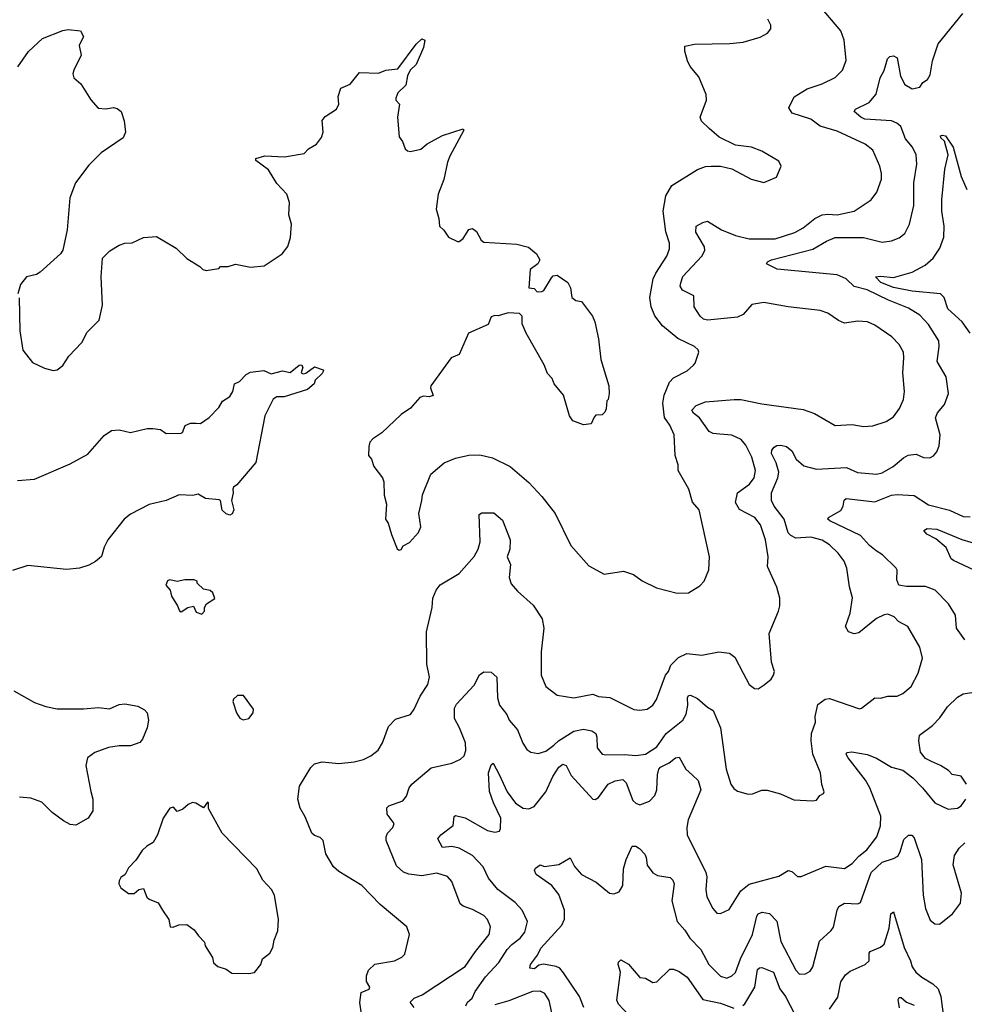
# Model space of a CAD drawing. Extents: x 1933546 to 2138868, y 524910 to 667279.
# Tile 361 of 466: x 2039426 to 2044452, y 642993 to 648234. Entities that reach past the tile are written whole.
import ezdxf

# ---------------------------------------------------------------- set-up
doc = ezdxf.new("R2010")
doc.units = 0

msp = doc.modelspace()

# ---------------------------------------------------------------- linework, layer by layer
at = {"layer": '0CON10XD'}
for points in [[(2041475, 643260), (2041500, 643365), (2041486.7, 643405), (2041343.8, 643525), (2041246.2, 643625), (2041125, 643700.6), (2041095.4, 643725.4), (2041055.7, 643795), (2041041.2, 643865), (2041025, 643881.2), (2040995, 643891.9), (2040980, 643905), (2040945, 643991.4), (2040917.7, 644037.7), (2040906.1, 644085), (2040915.8, 644154.2), (2040975.8, 644254.2), (2040995, 644273.3), (2041035, 644284.3), (2041125, 644275.6), (2041205, 644284.5), (2041255, 644296.7), (2041294.5, 644315.5), (2041333.2, 644346.8), (2041355.7, 644385), (2041387.6, 644472.4), (2041425, 644511.4), (2041505, 644536.7), (2041525.5, 644564.5), (2041556.3, 644633.7), (2041597.5, 644695), (2041607.1, 644735), (2041593.2, 644803.2), (2041591.2, 644975), (2041620.5, 645105), (2041624.6, 645155), (2041642.7, 645197.3), (2041663.8, 645226.2), (2041765, 645285.6), (2041844, 645376), (2041865.5, 645415), (2041875.6, 645455.6), (2041870.5, 645599.5), (2041885, 645608.8), (2041949.1, 645609.1), (2041995, 645570), (2042035.6, 645465), (2042034.4, 645415), (2042020.6, 645375), (2042037.5, 645335), (2042030.8, 645265), (2042041.4, 645231.4), (2042075, 645192), (2042157.4, 645117.4), (2042205.7, 645045), (2042215.6, 644995), (2042201.3, 644868.7), (2042200, 644745), (2042225.7, 644685.7), (2042285, 644638), (2042375, 644624), (2042475, 644644.2), (2042505, 644632.5), (2042565.5, 644625.5), (2042692.9, 644562.9), (2042725, 644558.1), (2042765, 644564.2), (2042794, 644585), (2042815, 644616.2), (2042861.2, 644745), (2042877.5, 644765), (2042890.8, 644799.1), (2042931.3, 644838.7), (2042975, 644860.9), (2043055, 644851.9), (2043145, 644869.4), (2043202.2, 644862.2), (2043230.6, 644840.6), (2043276, 644755), (2043306.7, 644695), (2043336.4, 644673.6), (2043355, 644673.3), (2043386.1, 644693.9), (2043425, 644723.3), (2043436.2, 644745), (2043441.2, 644765), (2043426.1, 644813.9), (2043413, 644967), (2043462.9, 645085), (2043470, 645115), (2043470, 645155), (2043455, 645213.3), (2043404.3, 645324.3), (2043407.5, 645375), (2043394.6, 645465), (2043368.2, 645545), (2043337.1, 645585), (2043255, 645626.9), (2043235, 645663.3), (2043245, 645715.6), (2043308.5, 645761.5), (2043333.8, 645795), (2043341.1, 645835), (2043320.6, 645905), (2043289.9, 645969.9), (2043265, 646000), (2043215, 646022), (2043151.3, 646028.7), (2043115, 646031.8), (2043095, 646041.9), (2043042.2, 646115), (2043010.2, 646140.2), (2043002.5, 646155), (2043025, 646180), (2043075, 646200.8), (2043226.8, 646213.2), (2043262.6, 646212.6), (2043375, 646189.6), (2043595, 646159.2), (2043655, 646138.2), (2043765, 646074.3), (2043855, 646080), (2043915, 646069.4), (2043965, 646072.2), (2044036.2, 646095), (2044075, 646120), (2044107.1, 646165), (2044127.5, 646212.5), (2044134.4, 646255), (2044124.6, 646355), (2044130.8, 646435), (2044127.5, 646465), (2044105.6, 646505), (2044065.8, 646545), (2043975, 646608.6), (2043937.5, 646625), (2043885, 646629.4), (2043815, 646618.9), (2043782.2, 646632.2), (2043725, 646671.4), (2043685, 646685.7), (2043515, 646705.6), (2043385, 646729.4), (2043322.2, 646717.8), (2043274.7, 646665.3), (2043245, 646650.5), (2043085, 646635.4), (2043065, 646639.2), (2043046.7, 646655), (2043013.8, 646705), (2043013.6, 646763.6), (2042952, 646795), (2042940.8, 646815), (2042942.9, 646832.9), (2042955, 646866.7), (2043055.3, 646974.7), (2043071.4, 647005), (2043069.2, 647025), (2043023.1, 647103.1), (2043025.7, 647134.3), (2043060, 647155), (2043085, 647160.8), (2043160, 647115), (2043235, 647085.4), (2043307.7, 647067.7), (2043445, 647067.2), (2043549.4, 647100.6), (2043595, 647126.5), (2043657.1, 647175), (2043695, 647194.6), (2043725, 647198.7), (2043775.3, 647194.7), (2043865, 647215.5), (2043956, 647275), (2043987.1, 647315), (2044011.5, 647385), (2044010.9, 647415), (2044002.7, 647455), (2043965, 647538.6), (2043925, 647571.1), (2043775, 647640), (2043685, 647666.5), (2043635, 647704.5), (2043535.8, 647735.8), (2043517.8, 647765), (2043546.3, 647823.6), (2043615, 647865.5), (2043695, 647892.2), (2043765, 647926.7), (2043803.1, 647965), (2043823.2, 648016.8), (2043813.3, 648125), (2043794.4, 648175), (2043685, 648304.4)], [(2039423.6, 646753.6), (2039427, 646577), (2039442.5, 646475), (2039495, 646410), (2039558.3, 646378.3), (2039605, 646367.5), (2039625, 646370), (2039656.4, 646393.6), (2039687, 646443), (2039757.5, 646515), (2039785, 646570), (2039850, 646635), (2039866.7, 646715), (2039860, 646865), (2039867.5, 646965), (2039905.9, 647004.1), (2039956.1, 647033.9), (2039985, 647043.8), (2040023.9, 647046.1), (2040085, 647073.8), (2040155, 647080), (2040258.3, 647018.3), (2040315, 646962.5), (2040385, 646920), (2040400, 646905), (2040418.3, 646898.3), (2040485, 646910), (2040495, 646920), (2040535, 646920), (2040575, 646932.5), (2040655, 646916.7), (2040726.2, 646923.8), (2040823, 646987), (2040853.6, 647026.4), (2040866.7, 647075), (2040872.5, 647145), (2040857.5, 647195), (2040861.7, 647261.7), (2040847.5, 647305), (2040795, 647362.5), (2040750, 647435), (2040683.3, 647485), (2040682.5, 647495), (2040731.2, 647508.8), (2040835, 647504.2), (2040939.1, 647520.9), (2040962.7, 647547.3), (2041005, 647571.2), (2041032.7, 647607.3), (2041040.8, 647635), (2041035, 647697.5), (2041051.7, 647718.3), (2041112.3, 647757.7), (2041123.8, 647785), (2041120.8, 647825), (2041135, 647868.8), (2041185, 647890), (2041235, 647953.3), (2041335, 647949.4), (2041374.6, 647965.4), (2041438.5, 647971.5), (2041535, 648104), (2041565, 648132.5), (2041582.5, 648125), (2041574, 648085), (2041536, 647995), (2041504.5, 647965.5), (2041488.8, 647935), (2041481.2, 647885), (2041438, 647845), (2041426.7, 647816.7), (2041427.5, 647805), (2041446.7, 647785), (2041436.7, 647715), (2041445, 647610), (2041462.5, 647585), (2041477, 647547), (2041490, 647535), (2041505, 647532.5), (2041560, 647545), (2041595, 647573.3), (2041675, 647616.7), (2041785, 647652.5), (2041790, 647645), (2041715, 647507.5), (2041702, 647475), (2041683.6, 647383.6), (2041652, 647305), (2041641.2, 647225), (2041656.7, 647175), (2041660, 647135), (2041683, 647113), (2041707, 647077), (2041755, 647053.3), (2041765, 647053.8), (2041785, 647070), (2041815, 647116.7), (2041835, 647123.3), (2041857.3, 647107.3), (2041881.2, 647061.2), (2041895, 647050), (2042070.7, 647039.3), (2042133, 647023), (2042175, 646987.5), (2042193.3, 646955), (2042183.3, 646935), (2042141.4, 646905), (2042135, 646807.5), (2042162.5, 646802.5), (2042180, 646785), (2042205, 646786.7), (2042215, 646792.5), (2042255, 646860), (2042265, 646870), (2042285, 646873.3), (2042342.5, 646835), (2042356.4, 646806.4), (2042363.3, 646755), (2042385, 646738.8), (2042415, 646733.3), (2042473.3, 646655), (2042485.8, 646625.8), (2042506, 646535), (2042518.8, 646425), (2042560, 646285), (2042562.5, 646245), (2042557, 646213), (2042550, 646205), (2042547, 646163), (2042540, 646145), (2042525, 646130), (2042491.7, 646128.3), (2042481.7, 646118.3), (2042467, 646083), (2042425, 646077.5), (2042369.2, 646099.2), (2042351.2, 646125), (2042320, 646235), (2042270, 646295), (2042260, 646325), (2042235, 646350), (2042217, 646397), (2042120, 646565), (2042100, 646615), (2042100, 646655), (2042085, 646670), (2042025, 646673.3), (2041971.7, 646658.3), (2041955, 646660), (2041935, 646652.5), (2041918.3, 646611.7), (2041813.8, 646565), (2041765, 646452.5), (2041722.5, 646435), (2041614.1, 646285.9), (2041611.2, 646275), (2041626, 646234), (2041605, 646226.2), (2041575, 646230), (2041555, 646223.3), (2041505, 646166.7), (2041455, 646133.3), (2041352.5, 646035), (2041305, 646002.5), (2041290, 645985), (2041283, 645963), (2041282.5, 645915), (2041297.5, 645895), (2041310, 645855), (2041356.7, 645795), (2041363.3, 645775), (2041366.1, 645703.9), (2041378, 645655), (2041372.5, 645575), (2041386.7, 645555), (2041403.6, 645493.6), (2041435, 645417.5), (2041445, 645410), (2041455, 645413.3), (2041466.7, 645433.3), (2041499.4, 645450.6), (2041548.8, 645505), (2041560, 645535), (2041550, 645605), (2041566, 645675), (2041570, 645705), (2041613.8, 645815), (2041685, 645876), (2041745, 645900), (2041815, 645916), (2041875, 645917.1), (2041942.1, 645902.1), (2042036.2, 645855), (2042135, 645771.2), (2042205, 645696.9), (2042275.5, 645605), (2042358, 645435), (2042455, 645326.7), (2042535, 645283.3), (2042638.3, 645298.3), (2042691.7, 645281.7), (2042737.3, 645247.3), (2042815, 645210.8), (2042925, 645181.2), (2042985, 645183.3), (2043045, 645221.2), (2043068, 645245), (2043093.3, 645305), (2043096.7, 645375), (2043040.8, 645625), (2043006.4, 645666.4), (2042985.9, 645735.9), (2042930, 645835), (2042928.8, 645865), (2042914.3, 645915), (2042908.9, 646025), (2042885, 646076), (2042857, 646117), (2042847.6, 646192.4), (2042855.6, 646235), (2042883.1, 646305), (2042905, 646326.9), (2042978, 646365), (2043011.2, 646395), (2043020, 646405), (2043038.8, 646465), (2043035, 646476.7), (2043016.2, 646495), (2042927.3, 646537.3), (2042845.3, 646605.3), (2042805, 646658), (2042786.7, 646705), (2042779.1, 646755), (2042796.9, 646855), (2042810.4, 646885), (2042870, 646975), (2042883.3, 647015), (2042882.5, 647045), (2042864.5, 647105), (2042850, 647215), (2042863.3, 647296.7), (2042895, 647351.4), (2043032.8, 647437.2), (2043075, 647451.9), (2043105, 647454.4), (2043155, 647454.3), (2043215, 647440), (2043317.5, 647385), (2043385, 647366.7), (2043452.5, 647395), (2043477.5, 647455), (2043465, 647481.2), (2043375, 647533.3), (2043320, 647555), (2043235, 647566.2), (2043148, 647608), (2043094, 647655), (2043053.8, 647693.8), (2043046.9, 647715), (2043080, 647805), (2043077.8, 647835), (2043039.8, 647929.8), (2042994, 647985), (2042979.2, 648015), (2042964.1, 648065.9), (2042965, 648092.5), (2043015.9, 648104.1), (2043205, 648106.7), (2043275, 648114.3), (2043365, 648140), (2043405, 648162.5), (2043422.5, 648185), (2043422.5, 648205), (2043406.4, 648236.4)], [(2041525, 642976.2), (2041503.3, 643005), (2041525, 643025.6), (2041566.9, 643043.1), (2041797.1, 643195), (2041851.5, 643275), (2041924.3, 643365), (2041931.4, 643405), (2041915.7, 643445), (2041896.1, 643466.1), (2041835, 643498.5), (2041786.2, 643515), (2041768.9, 643528.9), (2041726.2, 643646.2), (2041703.1, 643673.1), (2041645, 643690.8), (2041565, 643677.6), (2041495.8, 643685.7), (2041467.6, 643697.6), (2041430.8, 643730.8), (2041376.2, 643865), (2041375.4, 643885), (2041382.7, 643905), (2041410.8, 643935), (2041418.6, 643955), (2041382.2, 644005), (2041379.3, 644039.3), (2041389.7, 644050.3), (2041465, 644076.9), (2041485, 644101.4), (2041498.8, 644145), (2041512.5, 644165), (2041615, 644251.4), (2041725, 644277.1), (2041771.3, 644298.7), (2041790.8, 644315), (2041799.1, 644345), (2041798.2, 644385), (2041766.5, 644465), (2041738.9, 644515), (2041740.1, 644569.9), (2041749.6, 644590.4), (2041845, 644692.2), (2041872.9, 644747.1), (2041895, 644762.1), (2041935, 644761.8), (2041964.6, 644735), (2041968.1, 644625), (2041978.6, 644585), (2042017.1, 644535), (2042030.6, 644505), (2042074.4, 644455), (2042103.7, 644383.7), (2042125, 644350), (2042145, 644335.8), (2042185, 644328.1), (2042225, 644341.5), (2042268.2, 644371.8), (2042293.6, 644396.4), (2042375, 644446.7), (2042425, 644457), (2042469.4, 644449.4), (2042490.6, 644435), (2042497.3, 644415), (2042498.7, 644358.7), (2042525.6, 644325.6), (2042545, 644320.6), (2042643.8, 644323.8), (2042705, 644318.5), (2042755, 644324.6), (2042815.8, 644364.2), (2042865, 644434.7), (2042954.8, 644505.2), (2042971.7, 644538.3), (2042980.6, 644585), (2042978.5, 644625), (2042983.8, 644636.2), (2042995, 644638.9), (2043031.7, 644621.7), (2043085, 644574.4), (2043115, 644556.7), (2043154.7, 644464.7), (2043185.5, 644245.5), (2043210, 644165), (2043225, 644142), (2043245, 644128), (2043301.7, 644111.7), (2043325, 644113.3), (2043375, 644133.3), (2043403.6, 644133.6), (2043473.9, 644113.9), (2043545, 644081.2), (2043645, 644076.7), (2043665, 644080), (2043682.5, 644105), (2043702.5, 644115), (2043706.7, 644125), (2043693.4, 644163.4), (2043686.9, 644225), (2043645.7, 644325), (2043636.7, 644395), (2043638.9, 644435), (2043660, 644495), (2043658.8, 644525), (2043671.7, 644588.3), (2043711.7, 644618.3), (2043735, 644621.9), (2043895, 644566.2), (2043905, 644568.8), (2043975, 644624.2), (2044005, 644622.9), (2044045, 644634.2), (2044095, 644634.3), (2044125, 644647.5), (2044168.6, 644685), (2044205.6, 644755), (2044229.4, 644835), (2044215.7, 644895), (2044152, 645005), (2044101.1, 645031.1), (2044078.6, 645055), (2044045, 645069.4), (2044025, 645066.7), (2043985, 645046.9), (2043889.8, 644970.2), (2043865, 644965.6), (2043835.5, 644975.5), (2043819.4, 645005), (2043844.3, 645075), (2043857.5, 645157.5), (2043841.2, 645215), (2043827.1, 645315), (2043812.1, 645352.1), (2043781.4, 645395), (2043735, 645438.8), (2043695, 645464.5), (2043635, 645480), (2043555, 645474.6), (2043528.1, 645488.1), (2043515, 645503.1), (2043494, 645575), (2043440.7, 645645), (2043426.4, 645675), (2043426.8, 645715), (2043460.4, 645795), (2043465.3, 645825), (2043451.5, 645875), (2043426.7, 645925), (2043427.1, 645942.9), (2043440.5, 645959.5), (2043455, 645966.7), (2043475, 645970), (2043505, 645962), (2043535, 645938.8), (2043558.1, 645895), (2043598.5, 645858.5), (2043665, 645841.1), (2043825, 645849.6), (2043884, 645824), (2043985, 645814.4), (2044015, 645822.2), (2044074, 645855), (2044127.7, 645902.3), (2044153.1, 645916.9), (2044195, 645920.6), (2044235, 645904.2), (2044267.7, 645902.3), (2044287.7, 645912.3), (2044305.6, 645934.4), (2044318.1, 645965), (2044322.5, 646025), (2044297.7, 646115), (2044308.8, 646141.2), (2044347.1, 646185), (2044366.9, 646245), (2044355, 646333.3), (2044306.9, 646415), (2044318.5, 646495), (2044315.5, 646525), (2044261.9, 646611.9), (2044215, 646661.9), (2044155, 646698.2), (2044048.2, 646741.8), (2043935, 646796.2), (2043865, 646814.6), (2043823.1, 646855), (2043775.3, 646875.3), (2043456.8, 646906.8), (2043400, 646935), (2043404, 646945), (2043426.7, 646955), (2043645, 647012.2), (2043718.1, 647055), (2043765, 647074.1), (2043915, 647074.2), (2044015, 647050.6), (2044065, 647057.1), (2044105, 647071.9), (2044135.6, 647095), (2044159.5, 647145), (2044182.5, 647245), (2044183.2, 647365), (2044198.5, 647465), (2044196.4, 647515), (2044176.7, 647555), (2044139.1, 647599.1), (2044113.6, 647665), (2044093.1, 647683.1), (2044065, 647694.6), (2043922, 647705), (2043901.1, 647715), (2043866, 647745), (2043873, 647757), (2043945, 647792.5), (2043982.9, 647837.1), (2044004.4, 647925), (2044025, 647963.3), (2044043.8, 648026.2), (2044055, 648037.1), (2044075, 648041.4), (2044095, 648031.2), (2044112.4, 647932.4), (2044135, 647888.6), (2044175, 647865.7), (2044215.4, 647874.6), (2044230.8, 647899.2), (2044255.6, 647915), (2044269.8, 647940.2), (2044281.8, 648015), (2044311.8, 648105), (2044444, 648266)], [(2039416.9, 647983.1), (2039473.8, 648065), (2039547.2, 648132.8), (2039655, 648176.5), (2039685, 648180.8), (2039750, 648175), (2039766.2, 648145), (2039742.7, 648097.3), (2039753.8, 648045), (2039714.5, 647965.5), (2039709.1, 647945), (2039713.8, 647925), (2039752, 647892), (2039805, 647806.7), (2039843.6, 647763.6), (2039885, 647760), (2039925, 647766.7), (2039945, 647762), (2039966, 647746), (2039982.3, 647695), (2039989.2, 647635), (2039976.2, 647605), (2039860, 647525), (2039795, 647460), (2039723.3, 647365), (2039693.3, 647285), (2039678.8, 647115), (2039656.4, 647006.4), (2039642.7, 646987.3), (2039535, 646890.8), (2039515, 646877.5), (2039462.5, 646865), (2039431.2, 646825), (2039416.7, 646775)], [(2044344.6, 647135), (2044332.9, 647215), (2044332.5, 647275), (2044347.6, 647437.6), (2044365.6, 647515), (2044347.1, 647587.1), (2044326.2, 647605), (2044324.2, 647615), (2044335, 647619.2), (2044352.5, 647615), (2044392.2, 647555), (2044435, 647398.8), (2044465, 647329.2)], [(2044482.2, 646565), (2044440, 646625), (2044364.8, 646694.8), (2044345.3, 646755.3), (2044325.8, 646775), (2044175, 646789.5), (2044075, 646808.1), (2044008.1, 646835), (2043978.8, 646865), (2044005, 646869.4), (2044075, 646861.5), (2044175, 646889.4), (2044243, 646927), (2044286, 646964), (2044321.4, 647018.6), (2044343.1, 647076.9), (2044344.6, 647135)], [(2039415, 645781.9), (2039505, 645787.8), (2039695, 645869.4), (2039788.7, 645921.3), (2039875, 646020), (2039915, 646047.5), (2039955, 646051.2), (2040015, 646037.5), (2040105, 646058), (2040135, 646057.5), (2040175, 646052), (2040205, 646030.8), (2040285, 646032.5), (2040292.5, 646037.5), (2040305.9, 646074.1), (2040335, 646086.2), (2040365, 646086.2), (2040387.5, 646085), (2040435, 646116.2), (2040485, 646170), (2040505, 646203.8), (2040545, 646229.2), (2040560, 646255), (2040568.8, 646295), (2040595, 646307.5), (2040632, 646345), (2040655, 646358.6), (2040725, 646367.1), (2040765, 646349.2), (2040825, 646364.2), (2040865, 646355.6), (2040912.5, 646395), (2040925, 646397.1), (2040932, 646385), (2040923.8, 646355), (2040935, 646348.8), (2040948.3, 646351.7), (2040995, 646386.7), (2041040.7, 646370.7), (2041043.3, 646365), (2041035, 646350), (2040997.5, 646315), (2040993.8, 646295), (2040958, 646265), (2040832.9, 646227.1), (2040793.8, 646226.2), (2040774.3, 646215), (2040730, 646125), (2040682.6, 645877.4), (2040582, 645758), (2040563.3, 645745), (2040560, 645735), (2040562, 645715), (2040552.9, 645675), (2040566.2, 645625), (2040556.4, 645603.6), (2040545, 645597.5), (2040525, 645603.8), (2040503.2, 645623.2), (2040494, 645674), (2040487.9, 645677.9), (2040414.7, 645684.7), (2040375, 645709.2), (2040348.1, 645701.9), (2040275, 645704.5), (2040205, 645675.6), (2040115, 645654.3), (2040015, 645601.4), (2039982.9, 645575), (2039895.8, 645465), (2039875, 645426.7), (2039862.4, 645377.6), (2039829.7, 645350.3), (2039795, 645331.4), (2039745, 645314.3), (2039675, 645307.1), (2039468.8, 645328.8), (2039387.3, 645302.7)], [(2044455, 644934), (2044410.4, 644995), (2044405.6, 645065), (2044367.8, 645125), (2044297.5, 645197.5), (2044245, 645217.3), (2044145, 645216.7), (2044102.9, 645225), (2044092.8, 645252.8), (2044094.5, 645304.5), (2044089.4, 645315), (2044016.2, 645386.2), (2043982.3, 645407.7), (2043947.1, 645435), (2043898.8, 645488.8), (2043736.8, 645566.8), (2043726.2, 645575), (2043730, 645585), (2043795, 645621.2), (2043808, 645645), (2043812.9, 645677.1), (2043822.5, 645685), (2043975, 645666.9), (2044065, 645702.8), (2044095, 645706.9), (2044185, 645700.9), (2044261, 645651), (2044373.1, 645623.1), (2044445, 645588.9), (2044482.1, 645587.9)], [(2044503.6, 645303.6), (2044393.8, 645355), (2044382, 645365), (2044355.7, 645425), (2044300.2, 645470.2), (2044252.5, 645495), (2044236.2, 645515), (2044254.5, 645525.5), (2044305, 645522.3), (2044437.8, 645467.8), (2044535, 645438.4)], [(2040395, 645070), (2040410, 645085), (2040410, 645105), (2040420, 645125), (2040465, 645152.5), (2040453.9, 645183.9), (2040440, 645195), (2040405, 645202.5), (2040370, 645235), (2040370, 645245), (2040355, 645252.5), (2040305, 645252.5), (2040265, 645243.3), (2040225, 645253.3), (2040212.3, 645247.7), (2040203.8, 645225), (2040227.7, 645197.7), (2040233.3, 645165), (2040266.7, 645115), (2040277, 645087), (2040285, 645082.5), (2040320, 645105), (2040351.7, 645111.7), (2040365, 645080), (2040395, 645070)], [(2039395, 644662), (2039505, 644600), (2039565, 644578.8), (2039625, 644566.2), (2039765, 644565.8), (2039845, 644572.5), (2039905, 644566.7), (2039955, 644588.8), (2039985, 644592.5), (2040055, 644580.8), (2040090.7, 644560.7), (2040104.3, 644545), (2040112.5, 644505), (2040104.2, 644465), (2040080, 644405), (2040065, 644387.5), (2040015, 644369.4), (2039955, 644369.4), (2039899.3, 644360.7), (2039825.5, 644334.5), (2039787.5, 644305), (2039777.5, 644265), (2039805.6, 644125.6), (2039816, 644085), (2039815, 644022.5), (2039791.2, 643985), (2039725, 643946.2), (2039695, 643950), (2039659.5, 643969.5), (2039600, 644015), (2039545, 644070), (2039485, 644091.2), (2039425, 644096.2)], [(2040615, 644507.5), (2040645, 644513.8), (2040668.8, 644545), (2040670, 644565), (2040616.4, 644636.4), (2040585, 644636.7), (2040563.2, 644616.8), (2040560.8, 644605), (2040580, 644545), (2040597, 644517), (2040615, 644507.5)], [(2044463.1, 644165), (2044435, 644207.1), (2044387.3, 644217.3), (2044367.4, 644237.4), (2044325, 644264.2), (2044276.7, 644285), (2044245, 644301.2), (2044219.2, 644335), (2044209.5, 644395), (2044212.9, 644425), (2044283.3, 644476.7), (2044321.9, 644518.1), (2044363, 644577), (2044415, 644627.5), (2044445, 644645.8), (2044525, 644657.5)], [(2041800.4, 642985), (2041808.2, 643005), (2041833.1, 643026.9), (2041849.2, 643060.8), (2041905, 643139.5), (2041975, 643215.4), (2042019.7, 643285), (2042045, 643312.4), (2042088.8, 643345), (2042113.1, 643376.9), (2042127.3, 643435), (2042100, 643495), (2042062.2, 643535), (2041970.5, 643605), (2041920.6, 643665), (2041892.7, 643725), (2041834.8, 643784.8), (2041765, 643824.6), (2041725, 643833.5), (2041675, 643828.8), (2041651.2, 643875), (2041666.2, 643895), (2041733.1, 643945), (2041737.7, 643992.3), (2041745, 643998.6), (2041796.6, 643986.6), (2041915, 643919.2), (2041955, 643909.2), (2041978.8, 643915), (2041985, 643930), (2041986.6, 643985), (2041946.2, 644066.2), (2041925, 644126.2), (2041920.9, 644225), (2041935, 644267.5), (2041945, 644277.5), (2041977.1, 644217.1), (2042020, 644125), (2042064.4, 644064.4), (2042105, 644038.2), (2042135, 644033.1), (2042163, 644047), (2042225.3, 644124.7), (2042262.5, 644205), (2042295, 644255.6), (2042315, 644272), (2042334.3, 644264.3), (2042360.7, 644210.7), (2042475, 644085.7), (2042487.1, 644082.9), (2042505, 644094), (2042556.5, 644165), (2042595, 644183.1), (2042635, 644190), (2042652.9, 644172.9), (2042688.9, 644078.9), (2042705, 644063.1), (2042725, 644055.5), (2042776.1, 644073.9), (2042805, 644104.4), (2042815.3, 644135), (2042819.7, 644215), (2042827.3, 644245), (2042835, 644256.2), (2042881.5, 644278.5), (2042915, 644305.8), (2042935, 644308.8), (2042970, 644245), (2043005, 644212.9), (2043035.6, 644185), (2043050.8, 644135), (2042983.1, 643975), (2042975.5, 643935), (2042978.1, 643895), (2043077.1, 643695), (2043082.1, 643672.1), (2043076.7, 643605), (2043081.1, 643565), (2043113.3, 643503.3), (2043135, 643479.2), (2043155, 643476), (2043201.3, 643498.7), (2043262.2, 643597.8), (2043307, 643633), (2043465, 643674.6), (2043515, 643705.7), (2043535, 643700), (2043565, 643673.3), (2043583.6, 643673.6), (2043715, 643729.5), (2043815, 643715.6), (2043855, 643743.5), (2043891.2, 643781.2), (2043932.7, 643815), (2043986.5, 643885), (2044005, 643942.5), (2044007.9, 643995), (2043949.6, 644145), (2043926.8, 644186.8), (2043834, 644305), (2043823.8, 644325), (2043827, 644333), (2043852.5, 644337.5), (2043935, 644322.3), (2043985, 644303.2), (2044065, 644256.2), (2044125, 644239.5), (2044177.9, 644197.9), (2044230, 644145), (2044295, 644066), (2044365, 644032), (2044415, 644038), (2044435, 644050), (2044460, 644085)], [(2040645, 643156.7), (2040675, 643162.5), (2040710, 643205), (2040717.5, 643235), (2040757.5, 643265), (2040772.5, 643295), (2040780, 643335), (2040800, 643385), (2040803.3, 643445), (2040782.5, 643575), (2040766, 643605), (2040720, 643655), (2040688, 643715), (2040504.4, 643904.4), (2040430, 644035), (2040430, 644065), (2040425, 644070), (2040405, 644040), (2040363.6, 644063.6), (2040345, 644066.7), (2040322.7, 644057.3), (2040295, 644031.2), (2040265, 644020), (2040245, 644042.5), (2040225, 644037.5), (2040190, 643985), (2040160, 643895), (2040136.7, 643855), (2040102.5, 643835), (2040078.3, 643811.7), (2040045, 643760), (2040005, 643720), (2039987.5, 643685), (2039965, 643667.5), (2039955, 643650), (2039953.3, 643635), (2039964.2, 643614.2), (2040005, 643582.5), (2040035, 643582.5), (2040060, 643605), (2040085, 643610), (2040103.6, 643563.6), (2040115, 643553.3), (2040163.9, 643533.9), (2040186.7, 643495), (2040220, 643445), (2040226.4, 643406.4), (2040243.6, 643403.6), (2040273.6, 643416.4), (2040315, 643417.5), (2040355, 643390), (2040377, 643357), (2040410, 643325), (2040412.5, 643305), (2040451.7, 643241.7), (2040457.5, 643215), (2040480, 643195), (2040525, 643180), (2040555, 643160), (2040645, 643156.7)], [(2042427.2, 642977.3), (2042403.9, 643035), (2042320.3, 643160.3), (2042299.1, 643185), (2042280.6, 643195), (2042213.3, 643206.7), (2042188.8, 643201.2), (2042165, 643182.5), (2042140, 643185), (2042144.3, 643205), (2042181.9, 643255), (2042198.1, 643291.9), (2042310, 643415), (2042324.2, 643445.8), (2042324.3, 643495), (2042295, 643578), (2042257.5, 643625), (2042174.4, 643685), (2042166, 643705), (2042171.2, 643718.8), (2042195, 643736.2), (2042217.5, 643727.5), (2042295, 643736.7), (2042355, 643773.8), (2042377.6, 643727.6), (2042414.4, 643685), (2042493, 643643), (2042565, 643584.5), (2042587.9, 643582.1), (2042615, 643592.5), (2042634.4, 643625), (2042638.6, 643715), (2042652, 643765), (2042684.4, 643835.6), (2042705, 643835.8), (2042723, 643823), (2042753, 643793), (2042758.6, 643775), (2042764.6, 643734.6), (2042793.8, 643693.8), (2042819.3, 643679.3), (2042887.6, 643667.6), (2042901.9, 643655), (2042907.5, 643635), (2042895.3, 643545), (2042923.6, 643433.6), (2042965, 643388.1), (2042990.9, 643345), (2043050, 643285), (2043092.2, 643205), (2043155, 643143.1), (2043187.6, 643132.4), (2043215, 643144.4), (2043235, 643163.1), (2043261.8, 643235), (2043325.3, 643365), (2043348.3, 643461.7), (2043355.5, 643474.5), (2043375.8, 643484.2), (2043415, 643476.7), (2043455, 643435.6), (2043475, 643328), (2043555.8, 643175), (2043575, 643154.3), (2043607.5, 643155), (2043630.9, 643169.1), (2043645, 643193.3), (2043680.9, 643329.1), (2043743.5, 643386.5), (2043755, 643404), (2043775.5, 643494.5), (2043785, 643514), (2043815, 643531.5), (2043885, 643528.2), (2043899.4, 643535), (2043956.4, 643695), (2044015, 643749.6), (2044075, 643769.2), (2044097.3, 643782.7), (2044110.4, 643805), (2044129.4, 643870.6), (2044155, 643894.2), (2044173, 643893), (2044185, 643880), (2044223.2, 643765), (2044232.5, 643575), (2044246, 643504), (2044270.7, 643440.7), (2044295, 643421.2), (2044319.7, 643420.3), (2044389.2, 643475), (2044431.2, 643531.2), (2044437.5, 643585), (2044392.2, 643735), (2044399.4, 643785), (2044424.8, 643825.2), (2044455, 643853.2)], [(2043735, 642968.1), (2043778.6, 643031.4), (2043795, 643113.3), (2043819.7, 643150.3), (2043845, 643170), (2043925, 643206), (2043945.7, 643225), (2043945.7, 643265), (2043950.8, 643275), (2044005, 643297.3), (2044025, 643314.4), (2044051.4, 643398.6), (2044061.6, 643475), (2044075, 643485.7), (2044131.1, 643295), (2044166.2, 643225), (2044175, 643192.9), (2044194, 643165), (2044225, 643137.1), (2044285, 643102.1), (2044313.5, 643075), (2044326.5, 643035), (2044341.9, 642925)], [(2041242.6, 642952.6), (2041236.8, 643003.2), (2041243.6, 643056.4), (2041285, 643074.5), (2041289.5, 643085), (2041270.8, 643115), (2041272.2, 643145), (2041282.5, 643175), (2041315, 643207.8), (2041420, 643225), (2041460, 643245), (2041475, 643260)], [(2042665, 642938), (2042611.2, 642995), (2042603.8, 643015), (2042622.9, 643165), (2042610, 643205), (2042612.1, 643217.9), (2042625, 643230.9), (2042665, 643207.3), (2042725, 643136), (2042755, 643132), (2042795, 643110), (2042816.1, 643113.9), (2042885, 643180), (2042905, 643180), (2042935, 643168.9), (2042978, 643138), (2043059.8, 643019.8), (2043155, 642999.2), (2043225, 642973.5)], [(2043273.4, 642986.6), (2043284.7, 642995.3), (2043337.9, 643085), (2043352.1, 643177.9), (2043361.7, 643188.3), (2043375, 643188.5), (2043436.2, 643165), (2043470.7, 643075), (2043500, 643035), (2043549.7, 642939.7)], [(2042262.8, 642922.8), (2042243.2, 643013.2), (2042220.9, 643050.9), (2042195, 643062.9), (2042155, 643062.2), (2042028.3, 643011.8), (2041955, 642990.3)], [(2044106.2, 642975), (2044100.6, 643019.4), (2044105, 643030), (2044115, 643030), (2044144.8, 643004.8), (2044185, 642988.9)]]:
    msp.add_lwpolyline(points, dxfattribs=at)

doc.saveas('drawing.dxf')
